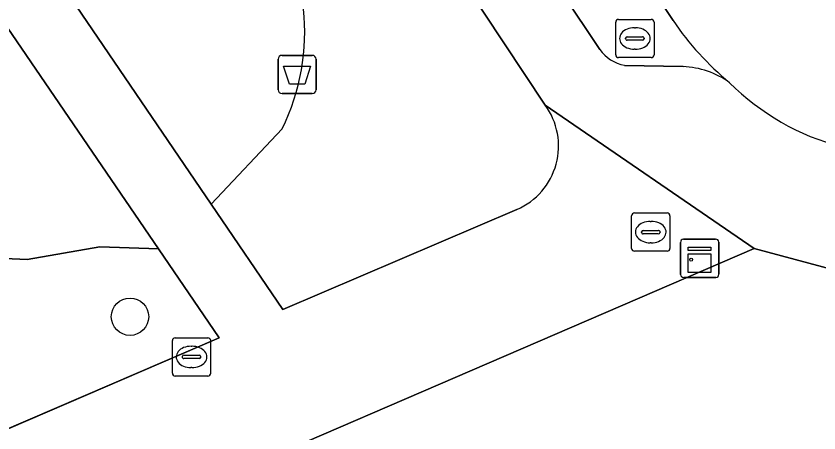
# Model space of a CAD drawing. Extents: x 158352 to 159489, y 383828 to 384603.
# Drawn here: x 159170.1 to 159191.1, y 384419.45 to 384430.35 of the extents above; entities that cross this region are included whole.
import ezdxf

# ---------------------------------------------------------------- set-up
doc = ezdxf.new("R2010")
doc.units = 0
for name, color, linetype in [('IMGEO_Afvalbak', 7, 'Continuous'), ('IMGEO_Boom', 7, 'Continuous'), ('IMGEO_Brandkraan', 7, 'Continuous'), ('IMGEO_Erf', 7, 'Continuous'), ('IMGEO_Groenvoorziening', 7, 'Continuous'), ('IMGEO_Kast', 7, 'Continuous'), ('IMGEO_Kolk', 7, 'Continuous'), ('IMGEO_Parkeervlak_open', 7, 'Continuous'), ('IMGEO_Rijbaan_lokaal_open', 7, 'Continuous'), ('IMGEO_Rioolput', 7, 'Continuous'), ('IMGEO_Voetpad_open', 7, 'Continuous')]:
    doc.layers.add(name, color=color, linetype=linetype)

msp = doc.modelspace()

# ---------------------------------------------------------------- linework, layer by layer
at = {"layer": 'IMGEO_Afvalbak'}
for p, q in [((159176.955, 384428.426), (159176.955, 384429.226)), ((159176.955, 384429.226), (159176.955, 384428.426)), ((159177.055, 384429.326), (159177.845, 384429.326)), ((159177.845, 384429.326), (159177.055, 384429.326)), ((159177.945, 384429.226), (159177.945, 384428.426)), ((159177.945, 384428.426), (159177.945, 384429.226)), ((159177.845, 384428.326), (159177.055, 384428.326)), ((159177.055, 384428.326), (159177.845, 384428.326))]:
    msp.add_line(p, q, dxfattribs=at)
msp.add_lwpolyline([(159177.098, 384429.04), (159177.802, 384429.04), (159177.653, 384428.57), (159177.247, 384428.57), (159177.098, 384429.04)], dxfattribs=at)
for centre, start, end in [((159177.055, 384429.226), 90, 180), ((159177.055, 384429.226), 90, 180), ((159177.845, 384429.226), 0, 90), ((159177.845, 384429.226), 360, 90), ((159177.055, 384428.426), 180, 270), ((159177.055, 384428.426), 180, 270), ((159177.845, 384428.426), 270, 0), ((159177.845, 384428.426), 270, 0)]:
    msp.add_arc(centre, 0.1, start, end, dxfattribs=at)
at = {"layer": 'IMGEO_Boom'}
msp.add_circle((159173.08, 384422.489), 0.489, dxfattribs=at)
at = {"layer": 'IMGEO_Brandkraan'}
for p, q in [((159186.273, 384425.202), (159187.125, 384425.202)), ((159186.198, 384424.276), (159186.198, 384425.128)), ((159186.686, 384424.982), (159186.711, 384424.982)), ((159187.199, 384425.128), (159187.199, 384424.276)), ((159186.457, 384424.696), (159186.457, 384424.708)), ((159186.895, 384424.659), (159186.497, 384424.659)), ((159186.5, 384424.745), (159186.898, 384424.745)), ((159186.941, 384424.708), (159186.941, 384424.696)), ((159186.709, 384424.422), (159186.684, 384424.422)), ((159187.125, 384424.202), (159186.273, 384424.202))]:
    msp.add_line(p, q, dxfattribs=at)
for points in [[(159186.273, 384425.202), (159187.125, 384425.202)], [(159186.198, 384424.276), (159186.198, 384425.128)], [(159187.199, 384425.128), (159187.199, 384424.276)], [(159187.125, 384424.202), (159186.273, 384424.202)]]:
    msp.add_lwpolyline(points, dxfattribs=at)
for centre, radius, start, end in [((159186.275, 384425.126), 0.0765, 91.552, 178.448), ((159186.275, 384425.126), 0.0765, 91.552, 178.448), ((159187.123, 384425.126), 0.0765, 1.552, 88.448), ((159187.123, 384425.126), 0.0765, 1.552, 88.448), ((159186.497, 384424.705), 0.0403, 85.8775, 175.7526), ((159186.494, 384424.695), 0.0366, 178.938, 274.7102), ((159186.898, 384424.702), 0.043, 264.8664, 352.4533), ((159186.902, 384424.707), 0.0386, 1.7309, 96.639), ((159186.275, 384424.278), 0.0765, 181.552, 268.448), ((159186.275, 384424.278), 0.0765, 181.552, 268.448), ((159187.123, 384424.278), 0.0765, 271.552, 358.448), ((159187.123, 384424.278), 0.0765, 271.552, 358.448)]:
    msp.add_arc(centre, radius, start, end, dxfattribs=at)
for centre, major_axis, ratio, start_param, end_param in [((159186.685, 384424.702), (-0.387, 0.002), 0.722429, 4.712389, 7.853982), ((159186.71, 384424.702), (-0.39, 0.002), 0.717154, 1.570796, 4.712389)]:
    msp.add_ellipse(centre, major_axis=major_axis, ratio=ratio, start_param=start_param, end_param=end_param, dxfattribs=at)
at = {"layer": 'IMGEO_Erf'}
msp.add_lwpolyline([(159201.04, 384391.103), (159205.582, 384408.687), (159199.844, 384410.168), (159194.111, 384411.648), (159194.6, 384413.542), (159195.849, 384418.383), (159201.585, 384416.902), (159207.321, 384415.421), (159208.331, 384419.327), (159194.761, 384422.837), (159189.405, 384424.275), (159128.173, 384397.847), (159129.636, 384387.029)], dxfattribs=at)
at = {"layer": 'IMGEO_Groenvoorziening'}
for points in [[(159172.137, 384442.136), (159168.857, 384439.882), (159169.663, 384438.636), (159167.297, 384437.053), (159175.2, 384425.437), (159177.056, 384427.4)], [(159183.941, 384428.022), (159175.395, 384440.923), (159175.05, 384441.45)], [(159164.705, 384424.225), (159165.289, 384424.2), (159169.403, 384424.025), (159170.391, 384423.983), (159172.295, 384424.314), (159173.823, 384424.265), (159165.784, 384436.036), (159164.29, 384435.054), (159163.804, 384435.769), (159159.409, 384432.828), (159159.896, 384432.081), (159151.633, 384426.587), (159151.154, 384427.321), (159146.892, 384424.432), (159147.354, 384423.707), (159135.387, 384415.676), (159140.505, 384408.105), (159142.347, 384410.079), (159146.259, 384414.27), (159149.716, 384417.974), (159150.729, 384419.059)], [(159177.056, 384427.4), (159175.2, 384425.437), (159177.075, 384422.681), (159183.2, 384425.293)], [(159173.823, 384424.265), (159172.295, 384424.314), (159170.391, 384423.983), (159169.403, 384424.025)], [(159169.592, 384419.851), (159169.915, 384419.568), (159175.415, 384421.934), (159173.823, 384424.265)]]:
    msp.add_lwpolyline(points, dxfattribs=at)
for centre, radius, start, end in [((159171.955, 384429.929), 5.693, 333.6305, 38.6092), ((159171.955, 384429.929), 5.693, 333.6305, 38.6092), ((159182.472, 384426.956), 1.815, 293.651, 35.9667)]:
    msp.add_arc(centre, radius, start, end, dxfattribs=at)
at = {"layer": 'IMGEO_Kast'}
for p, q in [((159187.477, 384423.592), (159187.477, 384424.433)), ((159187.477, 384424.433), (159187.477, 384423.592)), ((159187.552, 384424.517), (159188.393, 384424.517)), ((159188.393, 384424.517), (159187.552, 384424.517)), ((159188.477, 384424.442), (159188.477, 384423.601)), ((159188.477, 384423.601), (159188.477, 384424.442)), ((159188.402, 384423.517), (159187.561, 384423.517)), ((159187.561, 384423.517), (159188.402, 384423.517))]:
    msp.add_line(p, q, dxfattribs=at)
for points in [[(159187.672, 384424.307), (159188.272, 384424.307), (159188.272, 384424.222), (159187.672, 384424.222), (159187.672, 384424.307)], [(159187.672, 384424.132), (159188.272, 384424.132), (159188.272, 384423.643), (159187.672, 384423.643), (159187.672, 384424.132)]]:
    msp.add_lwpolyline(points, dxfattribs=at)
msp.add_circle((159187.756, 384423.981), 0.0377, dxfattribs=at)
for centre, start, end in [((159187.555, 384424.439), 92.4484, 184.2845), ((159187.555, 384424.439), 92.4484, 184.2845), ((159188.399, 384424.439), 2.4484, 94.2845), ((159188.399, 384424.439), 2.4484, 94.2845), ((159187.555, 384423.595), 182.4484, 274.2845), ((159187.555, 384423.595), 182.4484, 274.2845), ((159188.399, 384423.595), 272.4484, 4.2845), ((159188.399, 384423.595), 272.4484, 4.2845)]:
    msp.add_arc(centre, 0.0779, start, end, dxfattribs=at)
at = {"layer": 'IMGEO_Kolk'}
for p, q in [((159174.188, 384421.01), (159174.188, 384421.862)), ((159174.263, 384421.936), (159175.115, 384421.936)), ((159175.189, 384421.862), (159175.189, 384421.01)), ((159174.676, 384421.716), (159174.701, 384421.716)), ((159174.447, 384421.43), (159174.447, 384421.442)), ((159174.49, 384421.479), (159174.888, 384421.479)), ((159174.931, 384421.442), (159174.931, 384421.43)), ((159174.885, 384421.393), (159174.487, 384421.393)), ((159174.699, 384421.156), (159174.674, 384421.156)), ((159175.115, 384420.936), (159174.263, 384420.936))]:
    msp.add_line(p, q, dxfattribs=at)
for points in [[(159174.188, 384421.01), (159174.188, 384421.862)], [(159174.263, 384421.936), (159175.115, 384421.936)], [(159175.189, 384421.862), (159175.189, 384421.01)], [(159175.115, 384420.936), (159174.263, 384420.936)]]:
    msp.add_lwpolyline(points, dxfattribs=at)
for centre, radius, start, end in [((159174.265, 384421.86), 0.0765, 91.552, 178.448), ((159174.265, 384421.86), 0.0765, 91.552, 178.448), ((159175.113, 384421.86), 0.0765, 1.552, 88.448), ((159175.113, 384421.86), 0.0765, 1.552, 88.448), ((159174.487, 384421.439), 0.0403, 85.8775, 175.7526), ((159174.484, 384421.429), 0.0366, 178.938, 274.7102), ((159174.888, 384421.436), 0.043, 264.8664, 352.4533), ((159174.892, 384421.441), 0.0386, 1.7309, 96.639), ((159174.265, 384421.012), 0.0765, 181.552, 268.448), ((159174.265, 384421.012), 0.0765, 181.552, 268.448), ((159175.113, 384421.012), 0.0765, 271.552, 358.448), ((159175.113, 384421.012), 0.0765, 271.552, 358.448)]:
    msp.add_arc(centre, radius, start, end, dxfattribs=at)
for centre, major_axis, ratio, start_param, end_param in [((159174.675, 384421.436), (-0.387, 0.002), 0.722429, 4.712389, 7.853982), ((159174.7, 384421.436), (-0.39, 0.002), 0.717154, 1.570796, 4.712389)]:
    msp.add_ellipse(centre, major_axis=major_axis, ratio=ratio, start_param=start_param, end_param=end_param, dxfattribs=at)
at = {"layer": 'IMGEO_Parkeervlak_open'}
for points in [[(159187.281, 384430.237), (159178.476, 384443.407)], [(159178.474, 384439.804), (159185.368, 384429.481)], [(159186.008, 384429.065), (159187.542, 384429.032)]]:
    msp.add_lwpolyline(points, dxfattribs=at)
for centre, radius, start, end in [((159193.579, 384434.483), 7.595, 213.9865, 230.631), ((159186.206, 384430.07), 1.024, 215.093, 258.8592), ((159187.459, 384426.816), 2.217, 54.0416, 87.8522)]:
    msp.add_arc(centre, radius, start, end, dxfattribs=at)
at = {"layer": 'IMGEO_Rijbaan_lokaal_open'}
msp.add_lwpolyline([(159178.476, 384443.407), (159187.281, 384430.237)], dxfattribs=at)
for centre, radius, start, end in [((159193.579, 384434.483), 7.595, 213.9865, 230.631), ((159193.286, 384433.122), 6.389, 224.9118, 255.4337)]:
    msp.add_arc(centre, radius, start, end, dxfattribs=at)
at = {"layer": 'IMGEO_Rioolput'}
for p, q in [((159185.857, 384430.268), (159186.709, 384430.268)), ((159185.782, 384429.342), (159185.782, 384430.194)), ((159186.27, 384430.048), (159186.295, 384430.048)), ((159186.783, 384430.194), (159186.783, 384429.342)), ((159186.084, 384429.811), (159186.482, 384429.811)), ((159186.041, 384429.762), (159186.041, 384429.774)), ((159186.479, 384429.725), (159186.081, 384429.725)), ((159186.525, 384429.774), (159186.525, 384429.762)), ((159186.293, 384429.488), (159186.268, 384429.488)), ((159186.709, 384429.268), (159185.857, 384429.268))]:
    msp.add_line(p, q, dxfattribs=at)
for points in [[(159185.857, 384430.268), (159186.709, 384430.268)], [(159185.782, 384429.342), (159185.782, 384430.194)], [(159186.783, 384430.194), (159186.783, 384429.342)], [(159186.709, 384429.268), (159185.857, 384429.268)]]:
    msp.add_lwpolyline(points, dxfattribs=at)
for centre, radius, start, end in [((159185.859, 384430.192), 0.0765, 91.552, 178.448), ((159185.859, 384430.192), 0.0765, 91.552, 178.448), ((159186.707, 384430.192), 0.0765, 1.552, 88.448), ((159186.707, 384430.192), 0.0765, 1.552, 88.448), ((159186.081, 384429.771), 0.0403, 85.8775, 175.7526), ((159186.486, 384429.773), 0.0386, 1.7309, 96.639), ((159186.078, 384429.761), 0.0366, 178.938, 274.7102), ((159186.482, 384429.768), 0.043, 264.8664, 352.4533), ((159185.859, 384429.344), 0.0765, 181.552, 268.448), ((159185.859, 384429.344), 0.0765, 181.552, 268.448), ((159186.707, 384429.344), 0.0765, 271.552, 358.448), ((159186.707, 384429.344), 0.0765, 271.552, 358.448)]:
    msp.add_arc(centre, radius, start, end, dxfattribs=at)
for centre, major_axis, ratio, start_param, end_param in [((159186.269, 384429.768), (-0.387, 0.002), 0.722429, 4.712389, 7.853982), ((159186.294, 384429.768), (-0.39, 0.002), 0.717154, 1.570796, 4.712389)]:
    msp.add_ellipse(centre, major_axis=major_axis, ratio=ratio, start_param=start_param, end_param=end_param, dxfattribs=at)
at = {"layer": 'IMGEO_Voetpad_open'}
for points in [[(159178.476, 384443.407), (159175.395, 384440.923), (159183.941, 384428.022), (159189.405, 384424.275), (159194.761, 384422.837), (159208.331, 384419.327), (159212.328, 384418.293), (159218.504, 384416.7), (159224.562, 384415.137), (159230.621, 384413.574), (159236.68, 384412.011), (159242.738, 384410.448), (159248.797, 384408.885), (159254.855, 384407.323), (159261.029, 384405.73), (159262.471, 384405.354), (159265.353, 384404.639), (159273.129, 384402.557), (159280.258, 384400.781), (159281.254, 384403.946), (159278.399, 384404.717), (159278.172, 384404.782), (159278.143, 384404.789)], [(159183.2, 384425.293), (159177.075, 384422.681), (159175.2, 384425.437), (159167.297, 384437.053), (159169.663, 384438.636), (159168.838, 384439.884), (159172.137, 384442.136)], [(159183.2, 384425.293), (159177.075, 384422.681), (159175.2, 384425.437), (159167.297, 384437.053), (159169.663, 384438.636), (159168.857, 384439.882), (159172.137, 384442.136)], [(159185.368, 384429.481), (159178.474, 384439.804)], [(159187.542, 384429.032), (159186.008, 384429.065)], [(159120.83, 384405.904), (159131.88, 384413.328), (159131.579, 384413.838), (159132.022, 384414.152), (159133.25, 384414.981), (159133.542, 384415.163), (159139.441, 384406.473), (159127.049, 384401.051), (159128.173, 384397.847), (159189.405, 384424.275), (159183.941, 384428.022)], [(159189.405, 384424.275), (159183.941, 384428.022)], [(159115.013, 384401.995), (159120.83, 384405.904), (159131.88, 384413.328), (159131.579, 384413.838), (159133.542, 384415.163), (159139.441, 384406.473), (159127.049, 384401.051), (159128.173, 384397.847), (159189.405, 384424.275)]]:
    msp.add_lwpolyline(points, dxfattribs=at)
for points in [[(159173.823, 384424.265), (159175.415, 384421.934), (159141.128, 384407.183), (159140.505, 384408.105), (159135.387, 384415.676), (159147.354, 384423.707), (159146.892, 384424.432), (159151.154, 384427.321), (159151.633, 384426.587), (159159.896, 384432.081), (159159.409, 384432.828), (159163.804, 384435.769), (159164.29, 384435.054), (159165.784, 384436.036)], [(159135.387, 384415.676), (159147.354, 384423.707), (159146.892, 384424.432), (159151.154, 384427.321), (159151.633, 384426.587), (159159.896, 384432.081), (159159.409, 384432.828), (159163.804, 384435.769), (159164.29, 384435.054), (159165.784, 384436.036), (159173.823, 384424.265), (159175.415, 384421.934), (159169.915, 384419.568), (159149.864, 384410.941), (159144.386, 384408.585), (159141.128, 384407.183), (159140.505, 384408.105)]]:
    msp.add_lwpolyline(points, close=True, dxfattribs=at)
for centre, radius, start, end in [((159186.206, 384430.07), 1.024, 215.093, 258.8592), ((159187.459, 384426.816), 2.217, 54.0416, 87.8522), ((159193.286, 384433.122), 6.389, 224.9118, 255.4337), ((159182.472, 384426.956), 1.815, 293.651, 35.9667), ((159182.472, 384426.956), 1.815, 293.651, 35.9667)]:
    msp.add_arc(centre, radius, start, end, dxfattribs=at)

doc.saveas('drawing.dxf')
